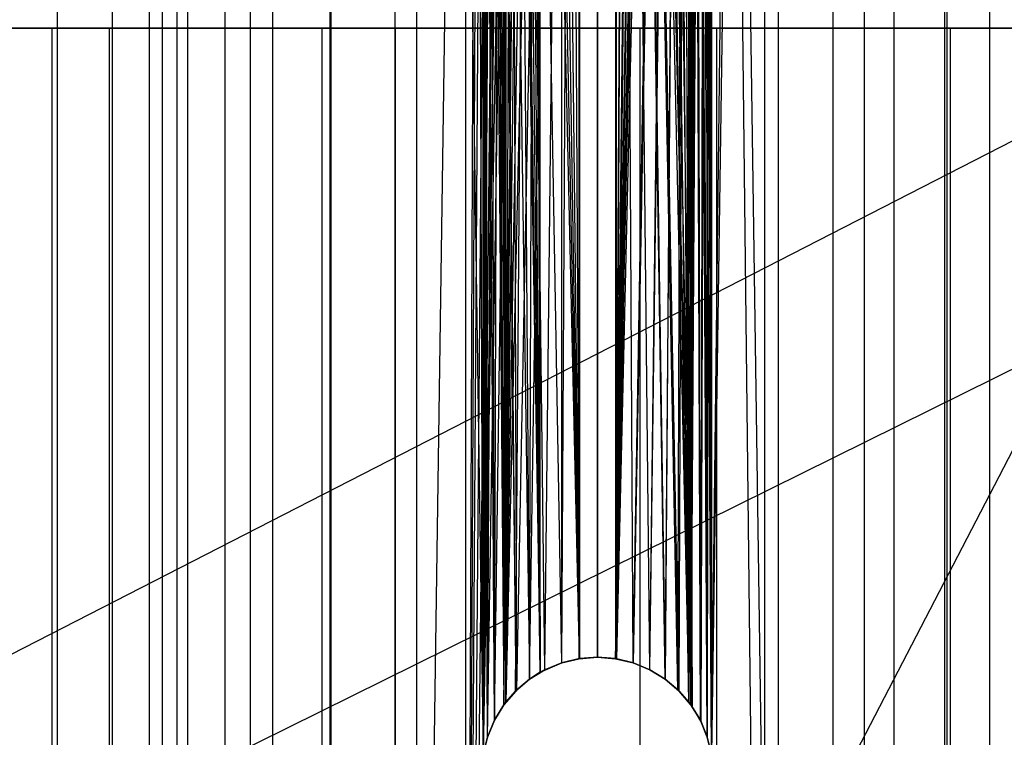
# Model space of a CAD drawing. Extents: x -172 to 172, y -29 to 28.
# Tile 436 of 656: x -4.5 to 3.17, y -13.12 to -7.53. Entities that reach past the tile are written whole.
import ezdxf

# ---------------------------------------------------------------- set-up
doc = ezdxf.new("R2010")
doc.units = 0
doc.header["$LTSCALE"] = 25.4
doc.layers.get('0').update_dxf_attribs({"linetype": 'CONTINUOUS'})

# ---------------------------------------------------------------- blocks, each defined once
blk = doc.blocks.new('RYFLO_AURA_STL')
at = {"color": 0}
for p, q in [((-4.2063, 22.5, -1240.5469), (-4.2063, -22.5, -1240.5469)), ((-4.2063, 22.5, -1240.5469), (-4.2063, -22.5, -1240.5469)), ((-4.2063, 22.5, -1245.9534), (-4.2063, -22.5, -1245.9534)), ((-4.2063, 22.5, -1245.9534), (-4.2063, -22.5, -1245.9534)), ((-3.7787, 22.5, -1239.9758), (-3.7787, -22.5, -1239.9758)), ((-3.7787, 22.5, -1239.9758), (-3.7787, -22.5, -1239.9758)), ((-3.7787, 22.5, -1246.5244), (-3.7787, -22.5, -1246.5244)), ((-3.7787, 22.5, -1246.5244), (-3.7787, -22.5, -1246.5244)), ((-3.4874, -22.5, -1242.9532), (-3.4874, 22.5, -1242.9532)), ((-3.4874, -22.5, -1242.9532), (-3.4874, 22.5, -1242.9532)), ((-3.4874, -22.5, -1243.547), (-3.4874, 22.5, -1243.547)), ((-3.4874, -22.5, -1243.547), (-3.4874, 22.5, -1243.547)), ((-3.3871, -22.5, -1242.3682), (-3.3871, 22.5, -1242.3682)), ((-3.3871, -22.5, -1242.3682), (-3.3871, 22.5, -1242.3682)), ((-3.3871, -22.5, -1244.1321), (-3.3871, 22.5, -1244.1321)), ((-3.3871, -22.5, -1244.1321), (-3.3871, 22.5, -1244.1321)), ((-3.2743, 22.5, -1239.4713), (-3.2743, -22.5, -1239.4713)), ((-3.2743, 22.5, -1239.4713), (-3.2743, -22.5, -1239.4713)), ((-3.2743, 22.5, -1247.0289), (-3.2743, -22.5, -1247.0289)), ((-3.2743, 22.5, -1247.0289), (-3.2743, -22.5, -1247.0289)), ((-3.1893, -22.5, -1241.8085), (-3.1893, 22.5, -1241.8085)), ((-3.1893, -22.5, -1241.8085), (-3.1893, 22.5, -1241.8085)), ((-3.1893, -22.5, -1244.6918), (-3.1893, 22.5, -1244.6918)), ((-3.1893, -22.5, -1244.6918), (-3.1893, 22.5, -1244.6918)), ((-2.8998, -22.5, -1241.2902), (-2.8998, 22.5, -1241.2902)), ((-2.8998, -22.5, -1241.2902), (-2.8998, 22.5, -1241.2902)), ((-2.8998, -22.5, -1245.2101), (-2.8998, 22.5, -1245.2101)), ((-2.8998, -22.5, -1245.2101), (-2.8998, 22.5, -1245.2101)), ((-2.7032, 22.5, -1239.0438), (-2.7032, -22.5, -1239.0438)), ((-2.7032, 22.5, -1239.0438), (-2.7032, -22.5, -1239.0438)), ((-2.7032, 22.5, -1247.4564), (-2.7032, -22.5, -1247.4564)), ((-2.7032, 22.5, -1247.4564), (-2.7032, -22.5, -1247.4564)), ((-2.5268, -22.5, -1240.8284), (-2.5268, 22.5, -1240.8284)), ((-2.5268, -22.5, -1240.8284), (-2.5268, 22.5, -1240.8284)), ((-2.5268, -22.5, -1245.6719), (-2.5268, 22.5, -1245.6719)), ((-2.5268, -22.5, -1245.6719), (-2.5268, 22.5, -1245.6719)), ((-2.0812, -22.5, -1240.4362), (-2.0812, 22.5, -1240.4362)), ((-2.0812, -22.5, -1240.4362), (-2.0812, 22.5, -1240.4362)), ((-2.0812, -22.5, -1246.0641), (-2.0812, 22.5, -1246.0641)), ((-2.0812, -22.5, -1246.0641), (-2.0812, 22.5, -1246.0641)), ((-2.0771, 22.5, -1238.7019), (-2.0771, -22.5, -1238.7019)), ((-2.0771, 22.5, -1238.7019), (-2.0771, -22.5, -1238.7019)), ((-2.0771, 22.5, -1247.7983), (-2.0771, -22.5, -1247.7983)), ((-2.0771, 22.5, -1247.7983), (-2.0771, -22.5, -1247.7983)), ((-1.5757, -22.5, -1240.1249), (-1.5757, 22.5, -1240.1249)), ((-1.5757, -22.5, -1240.1249), (-1.5757, 22.5, -1240.1249)), ((-1.5757, -22.5, -1246.3754), (-1.5757, 22.5, -1246.3754)), ((-1.5757, -22.5, -1246.3754), (-1.5757, 22.5, -1246.3754)), ((-1.4087, 22.5, -1248.0476), (-1.4087, -22.5, -1248.0476)), ((-1.4087, 22.5, -1238.4526), (-0.8889, -13.259, -1238.3297)), ((-1.4087, 22.5, -1238.4526), (-1.4087, -22.5, -1238.4526)), ((-1.4087, 22.5, -1238.4526), (-0.8889, -13.259, -1238.3297)), ((-1.4087, 22.5, -1238.4526), (-1.4087, -22.5, -1238.4526)), ((-1.4087, 22.5, -1248.0476), (-1.4087, -22.5, -1248.0476)), ((-1.0249, -22.5, -1246.5967), (-1.0249, 22.5, -1246.5967)), ((-0.8017, -12.991, -1239.8431), (-1.0249, 22.5, -1239.9036)), ((-1.0249, 22.5, -1239.9036), (-0.7281, -12.871, -1239.8267)), ((-0.8017, -12.991, -1239.8431), (-1.0249, 22.5, -1239.9036)), ((-0.856, -13.1219, -1239.8564), (-1.0249, 22.5, -1239.9036)), ((-0.856, -13.1219, -1239.8564), (-1.0249, 22.5, -1239.9036)), ((-0.8889, -13.259, -1239.8649), (-1.0249, 22.5, -1239.9036)), ((-1.0249, 22.5, -1239.9036), (-0.7281, -12.871, -1239.8267)), ((-1.0249, 22.5, -1239.9036), (-0.6361, -12.7633, -1239.8085)), ((-1.0249, 22.5, -1239.9036), (-0.6361, -12.7633, -1239.8085)), ((-1.0249, -22.5, -1239.9036), (-1.0249, 22.5, -1239.9036)), ((-0.8889, -13.259, -1239.8649), (-1.0249, 22.5, -1239.9036)), ((-1.0249, -22.5, -1239.9036), (-1.0249, 22.5, -1239.9036)), ((-1.0249, -22.5, -1246.5967), (-1.0249, 22.5, -1246.5967)), ((1.4087, 22.5, -1248.0476), (0.8889, -13.259, -1248.1705)), ((1.4087, 22.5, -1248.0476), (0.8889, -13.259, -1248.1705)), ((0.8889, -13.259, -1246.6354), (1.305, 22.5, -1246.4977)), ((0.8889, -13.259, -1246.6354), (1.305, 22.5, -1246.4977)), ((1.305, -22.5, -1246.4977), (1.305, 22.5, -1246.4977)), ((1.305, -22.5, -1240.0026), (1.305, 22.5, -1240.0026)), ((1.305, -22.5, -1246.4977), (1.305, 22.5, -1246.4977)), ((1.305, -22.5, -1240.0026), (1.305, 22.5, -1240.0026)), ((1.4087, 22.5, -1248.0476), (1.4087, -22.5, -1248.0476)), ((1.4087, 22.5, -1238.4526), (1.4087, -22.5, -1238.4526)), ((1.4087, 22.5, -1248.0476), (1.4087, -22.5, -1248.0476)), ((1.4087, 22.5, -1238.4526), (1.4087, -22.5, -1238.4526)), ((1.8351, -22.5, -1246.2305), (1.8351, 22.5, -1246.2305)), ((1.8351, -22.5, -1246.2305), (1.8351, 22.5, -1246.2305)), ((1.8351, -22.5, -1240.2698), (1.8351, 22.5, -1240.2698)), ((1.8351, -22.5, -1240.2698), (1.8351, 22.5, -1240.2698)), ((2.0771, 22.5, -1247.7983), (2.0771, -22.5, -1247.7983)), ((2.0771, 22.5, -1247.7983), (2.0771, -22.5, -1247.7983)), ((2.0771, 22.5, -1238.7019), (2.0771, -22.5, -1238.7019)), ((2.0771, 22.5, -1238.7019), (2.0771, -22.5, -1238.7019)), ((2.3124, -22.5, -1245.8774), (2.3124, 22.5, -1245.8774)), ((2.3124, -22.5, -1245.8774), (2.3124, 22.5, -1245.8774)), ((2.3124, -22.5, -1240.6228), (2.3124, 22.5, -1240.6228)), ((2.3124, -22.5, -1240.6228), (2.3124, 22.5, -1240.6228)), ((2.7032, 22.5, -1247.4564), (2.7032, -22.5, -1247.4564)), ((2.7032, 22.5, -1247.4564), (2.7032, -22.5, -1247.4564)), ((2.7032, 22.5, -1239.0438), (2.7032, -22.5, -1239.0438)), ((2.7032, 22.5, -1239.0438), (2.7032, -22.5, -1239.0438)), ((2.7231, -22.5, -1245.4489), (2.7231, 22.5, -1245.4489)), ((2.7231, -22.5, -1245.4489), (2.7231, 22.5, -1245.4489)), ((2.7231, -22.5, -1241.0514), (2.7231, 22.5, -1241.0514)), ((2.7231, -22.5, -1241.0514), (2.7231, 22.5, -1241.0514)), ((3.0555, -22.5, -1244.957), (3.0555, 22.5, -1244.957)), ((3.0555, -22.5, -1244.957), (3.0555, 22.5, -1244.957)), ((3.0555, -22.5, -1241.5432), (3.0555, 22.5, -1241.5432)), ((3.0555, -22.5, -1241.5432), (3.0555, 22.5, -1241.5432)), ((-0.8889, 13.259, -1248.1705), (-1.4087, -22.5, -1248.0476)), ((-0.8889, 13.259, -1248.1705), (-1.4087, -22.5, -1248.0476)), ((-1.0249, -22.5, -1246.5967), (-0.8889, 13.259, -1246.6354)), ((-1.0249, -22.5, -1246.5967), (-0.8889, 13.259, -1246.6354)), ((-0.856, -13.1219, -1248.1763), (-0.8889, 13.259, -1248.1705)), ((-0.8889, 13.259, -1248.1705), (-0.8018, -12.9912, -1248.1854)), ((-0.8889, 13.259, -1248.1705), (-0.8018, -12.9912, -1248.1854)), ((-0.8889, 13.259, -1248.1705), (-0.7281, -12.871, -1248.1968)), ((-0.8889, 13.259, -1248.1705), (-0.7281, -12.871, -1248.1968)), ((-0.8888, -13.2584, -1248.1705), (-0.8889, 13.259, -1248.1705)), ((-0.856, -13.1219, -1248.1763), (-0.8889, 13.259, -1248.1705)), ((-0.8888, -13.2584, -1248.1705), (-0.8889, 13.259, -1248.1705)), ((-0.8888, 13.2584, -1238.3297), (-0.8889, -13.259, -1238.3297)), ((-0.8888, 13.2584, -1238.3297), (-0.8889, -13.259, -1238.3297)), ((-0.8888, 13.2584, -1239.8649), (-0.6361, -12.7633, -1239.8085)), ((-0.8888, 13.2584, -1239.8649), (-0.6361, -12.7633, -1239.8085)), ((-0.8888, 13.2584, -1239.8649), (-0.529, -12.6719, -1239.7903)), ((-0.8888, 13.2584, -1239.8649), (-0.529, -12.6719, -1239.7903)), ((-0.8888, 13.2584, -1239.8649), (-0.4446, -12.6175, -1239.7784)), ((-0.8888, 13.2584, -1239.8649), (-0.4446, -12.6175, -1239.7784)), ((0.8889, 13.259, -1238.3297), (0.7281, -12.871, -1238.3035)), ((0.8889, 13.259, -1238.3297), (0.7281, -12.871, -1238.3035)), ((0.8889, 13.259, -1238.3297), (0.8018, -12.9912, -1238.3148)), ((0.8889, 13.259, -1238.3297), (0.8018, -12.9912, -1238.3148)), ((0.8888, 13.2584, -1246.6354), (0.8053, -12.9981, -1246.6562)), ((0.8888, 13.2584, -1246.6354), (0.8053, -12.9981, -1246.6562)), ((0.856, -13.1219, -1238.324), (0.8889, 13.259, -1238.3297)), ((0.856, -13.1219, -1238.324), (0.8889, 13.259, -1238.3297)), ((0.8888, 13.2584, -1246.6354), (0.856, -13.1219, -1246.6438)), ((0.8888, 13.2584, -1246.6354), (0.856, -13.1219, -1246.6438)), ((0.8888, -13.2584, -1238.3297), (0.8889, 13.259, -1238.3297)), ((0.8888, -13.2584, -1238.3297), (0.8889, 13.259, -1238.3297)), ((0.8889, 13.259, -1239.8649), (0.8888, -13.2584, -1239.8649)), ((0.8889, 13.259, -1239.8649), (0.8888, -13.2584, -1239.8649)), ((0.8888, 13.2584, -1248.1705), (0.8889, -13.259, -1248.1705)), ((0.8888, 13.2584, -1248.1705), (0.8889, -13.259, -1248.1705)), ((0.8889, -13.259, -1246.6354), (0.8888, 13.2584, -1246.6354)), ((0.8889, -13.259, -1246.6354), (0.8888, 13.2584, -1246.6354)), ((0.8889, 13.259, -1238.3297), (1.4087, -22.5, -1238.4526)), ((0.8889, 13.259, -1238.3297), (1.4087, -22.5, -1238.4526)), ((1.305, -22.5, -1240.0026), (0.8889, 13.259, -1239.8649)), ((1.305, -22.5, -1240.0026), (0.8889, 13.259, -1239.8649)), ((-1.0249, -22.5, -1246.5967), (-0.856, 13.1219, -1246.6438)), ((-1.0249, -22.5, -1246.5967), (-0.856, 13.1219, -1246.6438)), ((-0.856, 13.1219, -1238.324), (-0.8889, -13.259, -1238.3297)), ((-0.856, 13.1219, -1238.324), (-0.8889, -13.259, -1238.3297)), ((-0.856, 13.1219, -1248.1763), (-0.7281, -12.871, -1248.1968)), ((-0.856, 13.1219, -1248.1763), (-0.7281, -12.871, -1248.1968)), ((-0.856, 13.1219, -1248.1763), (-0.7129, -12.8507, -1248.199)), ((-0.856, 13.1219, -1248.1763), (-0.7129, -12.8507, -1248.199)), ((-0.856, 13.1219, -1239.8564), (-0.4446, -12.6175, -1239.7784)), ((-0.856, 13.1219, -1239.8564), (-0.4446, -12.6175, -1239.7784)), ((0.856, 13.1219, -1238.324), (0.7129, -12.8507, -1238.3013)), ((0.856, 13.1219, -1238.324), (0.7129, -12.8507, -1238.3013)), ((0.856, 13.1219, -1238.324), (0.7281, -12.871, -1238.3035)), ((0.856, 13.1219, -1238.324), (0.7281, -12.871, -1238.3035)), ((0.856, 13.1219, -1246.6438), (0.7281, -12.871, -1246.6736)), ((0.856, 13.1219, -1246.6438), (0.7281, -12.871, -1246.6736)), ((0.856, 13.1219, -1246.6438), (0.8053, -12.9981, -1246.6562)), ((0.856, 13.1219, -1246.6438), (0.8053, -12.9981, -1246.6562)), ((0.856, 13.1219, -1248.1763), (0.8889, -13.259, -1248.1705)), ((0.856, 13.1219, -1248.1763), (0.8889, -13.259, -1248.1705)), ((0.8888, -13.2584, -1239.8649), (0.856, 13.1219, -1239.8564)), ((0.8888, -13.2584, -1239.8649), (0.856, 13.1219, -1239.8564)), ((-1.0249, -22.5, -1246.5967), (-0.8017, 12.991, -1246.6571)), ((-1.0249, -22.5, -1246.5967), (-0.8017, 12.991, -1246.6571)), ((-0.8889, -13.259, -1238.3297), (-0.8018, 12.9912, -1238.3148)), ((-0.8889, -13.259, -1238.3297), (-0.8018, 12.9912, -1238.3148)), ((-0.4446, -12.6175, -1239.7784), (-0.8019, 12.9914, -1239.8433)), ((-0.4446, -12.6175, -1239.7784), (-0.8019, 12.9914, -1239.8433)), ((-0.8017, 12.9911, -1248.1854), (-0.7129, -12.8507, -1248.199)), ((-0.8017, 12.9911, -1248.1854), (-0.7129, -12.8507, -1248.199)), ((0.8017, 12.9911, -1238.3148), (0.7129, -12.8507, -1238.3013)), ((0.8017, 12.9911, -1238.3148), (0.7129, -12.8507, -1238.3013)), ((0.8055, 12.9986, -1246.6561), (0.7281, -12.871, -1246.6736)), ((0.8055, 12.9986, -1246.6561), (0.7281, -12.871, -1246.6736)), ((0.8889, -13.259, -1248.1705), (0.8018, 12.9912, -1248.1854)), ((0.8889, -13.259, -1248.1705), (0.8018, 12.9912, -1248.1854)), ((0.8888, -13.2584, -1239.8649), (0.8053, 12.9981, -1239.844)), ((0.8888, -13.2584, -1239.8649), (0.8053, 12.9981, -1239.844)), ((0.856, -13.1219, -1239.8564), (0.8053, 12.9981, -1239.844)), ((0.856, -13.1219, -1239.8564), (0.8053, 12.9981, -1239.844)), ((0.7374, 12.884, -1246.6715), (0.1485, -12.5123, -1246.7469)), ((0.7374, 12.884, -1246.6715), (0.1485, -12.5123, -1246.7469)), ((0.7374, 12.884, -1246.6715), (0.2781, -12.544, -1246.739)), ((0.7374, 12.884, -1246.6715), (0.2781, -12.544, -1246.739)), ((0.4083, -12.5979, -1246.7262), (0.7374, 12.884, -1246.6715)), ((0.4083, -12.5979, -1246.7262), (0.7374, 12.884, -1246.6715)), ((0.529, -12.6719, -1246.71), (0.7374, 12.884, -1246.6715)), ((0.529, -12.6719, -1246.71), (0.7374, 12.884, -1246.6715)), ((0.6361, -12.7633, -1246.6918), (0.7374, 12.884, -1246.6715)), ((0.6361, -12.7633, -1246.6918), (0.7374, 12.884, -1246.6715)), ((0.7281, -12.871, -1246.6736), (0.7374, 12.884, -1246.6715)), ((0.7281, -12.871, -1246.6736), (0.7374, 12.884, -1246.6715)), ((0.7374, -12.884, -1239.8287), (0.7385, 12.8855, -1239.8289)), ((0.7374, -12.884, -1239.8287), (0.7385, 12.8855, -1239.8289)), ((0.856, -13.1219, -1239.8564), (0.7385, 12.8855, -1239.8289)), ((0.8055, -12.9986, -1239.8441), (0.7385, 12.8855, -1239.8289)), ((0.856, -13.1219, -1239.8564), (0.7385, 12.8855, -1239.8289)), ((0.8055, -12.9986, -1239.8441), (0.7385, 12.8855, -1239.8289)), ((-0.7281, 12.871, -1246.6736), (-1.0249, -22.5, -1246.5967)), ((-0.7281, 12.871, -1246.6736), (-1.0249, -22.5, -1246.5967)), ((-0.8889, -13.259, -1238.3297), (-0.7281, 12.871, -1238.3035)), ((-0.8889, -13.259, -1238.3297), (-0.7281, 12.871, -1238.3035)), ((-0.856, -13.1219, -1238.324), (-0.7281, 12.871, -1238.3035)), ((-0.856, -13.1219, -1238.324), (-0.7281, 12.871, -1238.3035)), ((-0.856, -13.1219, -1238.324), (-0.7129, 12.8507, -1238.3013)), ((-0.856, -13.1219, -1238.324), (-0.7129, 12.8507, -1238.3013)), ((-0.8017, -12.9911, -1238.3148), (-0.7129, 12.8507, -1238.3013)), ((-0.8017, -12.9911, -1238.3148), (-0.7129, 12.8507, -1238.3013)), ((-0.7129, -12.8507, -1248.199), (-0.7281, 12.871, -1248.1968)), ((-0.7129, -12.8507, -1248.199), (-0.7281, 12.871, -1248.1968)), ((-0.7281, 12.871, -1239.8267), (-0.4446, -12.6175, -1239.7784)), ((-0.7281, 12.871, -1239.8267), (-0.4446, -12.6175, -1239.7784)), ((-0.7129, 12.8507, -1238.3013), (-0.7281, -12.871, -1238.3035)), ((-0.7129, 12.8507, -1238.3013), (-0.7281, -12.871, -1238.3035)), ((-0.4082, -12.5979, -1238.2668), (-0.7129, 12.8507, -1238.3013)), ((-0.7129, 12.8507, -1238.3013), (-0.529, -12.6719, -1238.2782)), ((-0.4082, -12.5979, -1238.2668), (-0.7129, 12.8507, -1238.3013)), ((-0.2781, -12.544, -1238.2578), (-0.7129, 12.8507, -1238.3013)), ((-0.2781, -12.544, -1238.2578), (-0.7129, 12.8507, -1238.3013)), ((-0.1403, -12.511, -1238.2521), (-0.7129, 12.8507, -1238.3013)), ((-0.1403, -12.511, -1238.2521), (-0.7129, 12.8507, -1238.3013)), ((-0.7116, -12.8489, -1238.301), (-0.7129, 12.8507, -1238.3013)), ((-0.7116, -12.8489, -1238.301), (-0.7129, 12.8507, -1238.3013)), ((-0.6264, -12.7537, -1238.2896), (-0.7129, 12.8507, -1238.3013)), ((-0.6264, -12.7537, -1238.2896), (-0.7129, 12.8507, -1238.3013)), ((-0.7129, 12.8507, -1238.3013), (-0.529, -12.6719, -1238.2782)), ((-0.7116, 12.8489, -1248.1992), (-0.7129, -12.8507, -1248.199)), ((-0.7116, 12.8489, -1248.1992), (-0.7129, -12.8507, -1248.199)), ((0.1403, -12.511, -1248.2482), (0.7129, 12.8507, -1248.199)), ((0.1403, -12.511, -1248.2482), (0.7129, 12.8507, -1248.199)), ((0.2781, -12.544, -1248.2424), (0.7129, 12.8507, -1248.199)), ((0.2781, -12.544, -1248.2424), (0.7129, 12.8507, -1248.199)), ((0.4082, -12.5979, -1248.2334), (0.7129, 12.8507, -1248.199)), ((0.4082, -12.5979, -1248.2334), (0.7129, 12.8507, -1248.199)), ((0.7129, 12.8507, -1248.199), (0.529, -12.6719, -1248.222)), ((0.7129, 12.8507, -1248.199), (0.529, -12.6719, -1248.222)), ((0.6264, -12.7537, -1248.2107), (0.7129, 12.8507, -1248.199)), ((0.6264, -12.7537, -1248.2107), (0.7129, 12.8507, -1248.199)), ((0.7116, -12.8489, -1248.1992), (0.7129, 12.8507, -1248.199)), ((0.7116, -12.8489, -1248.1992), (0.7129, 12.8507, -1248.199)), ((0.7116, 12.8489, -1238.301), (0.7129, -12.8507, -1238.3013)), ((0.7116, 12.8489, -1238.301), (0.7129, -12.8507, -1238.3013)), ((0.7129, -12.8507, -1238.3013), (0.7281, 12.871, -1238.3035)), ((0.7129, -12.8507, -1238.3013), (0.7281, 12.871, -1238.3035)), ((0.7129, 12.8507, -1248.199), (0.7281, -12.871, -1248.1968)), ((0.856, -13.1219, -1248.1763), (0.7129, 12.8507, -1248.199)), ((0.856, -13.1219, -1248.1763), (0.7129, 12.8507, -1248.199)), ((0.8017, -12.9911, -1248.1854), (0.7129, 12.8507, -1248.199)), ((0.8017, -12.9911, -1248.1854), (0.7129, 12.8507, -1248.199)), ((0.7129, 12.8507, -1248.199), (0.7281, -12.871, -1248.1968)), ((0.8889, -13.259, -1248.1705), (0.7281, 12.871, -1248.1968)), ((0.8889, -13.259, -1248.1705), (0.7281, 12.871, -1248.1968)), ((0.856, -13.1219, -1248.1763), (0.7281, 12.871, -1248.1968)), ((0.856, -13.1219, -1248.1763), (0.7281, 12.871, -1248.1968)), ((-0.6361, 12.7633, -1246.6918), (-1.0249, -22.5, -1246.5967)), ((-0.6361, 12.7633, -1246.6918), (-1.0249, -22.5, -1246.5967)), ((-0.6361, 12.7633, -1246.6918), (-0.8888, -13.2584, -1246.6354)), ((-0.6361, 12.7633, -1246.6918), (-0.8888, -13.2584, -1246.6354)), ((-0.6264, 12.7537, -1248.2107), (-0.7129, -12.8507, -1248.199)), ((-0.6264, 12.7537, -1248.2107), (-0.7129, -12.8507, -1248.199)), ((-0.6366, 12.7638, -1239.8085), (-0.4446, -12.6175, -1239.7784)), ((-0.6366, 12.7638, -1239.8085), (-0.4446, -12.6175, -1239.7784)), ((-0.6266, 12.7539, -1238.2896), (-0.1403, -12.511, -1238.2521)), ((-0.6266, 12.7539, -1238.2896), (-0.1403, -12.511, -1238.2521)), ((0.6266, 12.7539, -1248.2107), (0.1403, -12.511, -1248.2482)), ((0.6266, 12.7539, -1248.2107), (0.1403, -12.511, -1248.2482)), ((0.6366, 12.7638, -1246.6918), (0.1485, -12.5123, -1246.7469)), ((0.6366, 12.7638, -1246.6918), (0.1485, -12.5123, -1246.7469)), ((0.6264, 12.7537, -1238.2896), (0.7129, -12.8507, -1238.3013)), ((0.6264, 12.7537, -1238.2896), (0.7129, -12.8507, -1238.3013)), ((0.6361, 12.7633, -1239.8085), (0.7374, -12.884, -1239.8287)), ((0.6361, 12.7633, -1239.8085), (0.7374, -12.884, -1239.8287)), ((-0.529, 12.6719, -1246.71), (-0.8888, -13.2584, -1246.6354)), ((-0.529, 12.6719, -1246.71), (-0.8888, -13.2584, -1246.6354)), ((-0.529, 12.6719, -1248.222), (-0.7129, -12.8507, -1248.199)), ((-0.529, 12.6719, -1248.222), (-0.7129, -12.8507, -1248.199)), ((-0.529, 12.6719, -1238.2782), (-0.1403, -12.511, -1238.2521)), ((-0.529, 12.6719, -1238.2782), (-0.1403, -12.511, -1238.2521)), ((-0.529, 12.6719, -1239.7903), (-0.4446, -12.6175, -1239.7784)), ((-0.529, 12.6719, -1239.7903), (-0.4446, -12.6175, -1239.7784)), ((0.529, 12.6719, -1248.222), (0.1403, -12.511, -1248.2482)), ((0.529, 12.6719, -1248.222), (0.1403, -12.511, -1248.2482)), ((0.1485, -12.5123, -1246.7469), (0.529, 12.6719, -1246.71)), ((0.1485, -12.5123, -1246.7469), (0.529, 12.6719, -1246.71)), ((0.529, 12.6719, -1238.2782), (0.7129, -12.8507, -1238.3013)), ((0.529, 12.6719, -1238.2782), (0.7129, -12.8507, -1238.3013)), ((0.529, 12.6719, -1239.7903), (0.7374, -12.884, -1239.8287)), ((0.529, 12.6719, -1239.7903), (0.7374, -12.884, -1239.8287)), ((-0.4446, 12.6175, -1246.7218), (-0.8888, -13.2584, -1246.6354)), ((-0.4446, 12.6175, -1246.7218), (-0.8888, -13.2584, -1246.6354)), ((-0.856, -13.1219, -1246.6438), (-0.4446, 12.6175, -1246.7218)), ((-0.856, -13.1219, -1246.6438), (-0.4446, 12.6175, -1246.7218)), ((-0.8019, -12.9914, -1246.657), (-0.4446, 12.6175, -1246.7218)), ((-0.8019, -12.9914, -1246.657), (-0.4446, 12.6175, -1246.7218)), ((-0.7281, -12.871, -1246.6736), (-0.4446, 12.6175, -1246.7218)), ((-0.7281, -12.871, -1246.6736), (-0.4446, 12.6175, -1246.7218)), ((-0.7129, -12.8507, -1248.199), (-0.4082, 12.5979, -1248.2334)), ((-0.7129, -12.8507, -1248.199), (-0.4082, 12.5979, -1248.2334)), ((-0.6366, -12.7638, -1246.6918), (-0.4446, 12.6175, -1246.7218)), ((-0.6366, -12.7638, -1246.6918), (-0.4446, 12.6175, -1246.7218)), ((-0.529, -12.6719, -1246.71), (-0.4446, 12.6175, -1246.7218)), ((-0.529, -12.6719, -1246.71), (-0.4446, 12.6175, -1246.7218)), ((-0.4446, -12.6175, -1246.7218), (-0.4446, 12.6175, -1246.7218)), ((-0.4446, -12.6175, -1246.7218), (-0.4446, 12.6175, -1246.7218)), ((-0.4446, -12.6175, -1239.7784), (-0.4446, 12.6175, -1239.7784)), ((-0.4446, -12.6175, -1239.7784), (-0.4446, 12.6175, -1239.7784)), ((-0.4089, 12.5983, -1238.2668), (-0.1403, -12.511, -1238.2521)), ((-0.4089, 12.5983, -1238.2668), (-0.1403, -12.511, -1238.2521)), ((0.4089, 12.5983, -1248.2334), (0.1403, -12.511, -1248.2482)), ((0.4089, 12.5983, -1248.2334), (0.1403, -12.511, -1248.2482)), ((0.4091, 12.5983, -1246.7261), (0.1485, -12.5123, -1246.7469)), ((0.4091, 12.5983, -1246.7261), (0.1485, -12.5123, -1246.7469)), ((0.7129, -12.8507, -1238.3013), (0.4082, 12.5979, -1238.2668)), ((0.7129, -12.8507, -1238.3013), (0.4082, 12.5979, -1238.2668)), ((0.4083, 12.5979, -1239.774), (0.7374, -12.884, -1239.8287)), ((0.4083, 12.5979, -1239.774), (0.7374, -12.884, -1239.8287)), ((-0.7129, -12.8507, -1248.199), (-0.2781, 12.544, -1248.2424)), ((-0.7129, -12.8507, -1248.199), (-0.2781, 12.544, -1248.2424)), ((-0.1403, 12.511, -1248.2482), (-0.7129, -12.8507, -1248.199)), ((-0.1403, 12.511, -1248.2482), (-0.7129, -12.8507, -1248.199)), ((-0.6266, -12.7539, -1248.2107), (-0.1403, 12.511, -1248.2482)), ((-0.6266, -12.7539, -1248.2107), (-0.1403, 12.511, -1248.2482)), ((-0.529, -12.6719, -1248.222), (-0.1403, 12.511, -1248.2482)), ((-0.529, -12.6719, -1248.222), (-0.1403, 12.511, -1248.2482)), ((-0.4089, -12.5983, -1248.2334), (-0.1403, 12.511, -1248.2482)), ((-0.4089, -12.5983, -1248.2334), (-0.1403, 12.511, -1248.2482)), ((-0.2781, 12.544, -1238.2578), (-0.1403, -12.511, -1238.2521)), ((-0.2781, 12.544, -1238.2578), (-0.1403, -12.511, -1238.2521)), ((-0.2781, -12.544, -1246.739), (-0.2781, 12.544, -1246.739)), ((-0.2781, -12.544, -1246.739), (-0.2781, 12.544, -1246.739)), ((-0.2781, -12.544, -1239.7612), (-0.2781, 12.544, -1239.7612)), ((-0.2781, -12.544, -1239.7612), (-0.2781, 12.544, -1239.7612)), ((-0.2781, -12.544, -1248.2424), (-0.1403, 12.511, -1248.2482)), ((-0.2781, -12.544, -1248.2424), (-0.1403, 12.511, -1248.2482)), ((-0.1413, 12.5112, -1238.2521), (-0.1403, -12.511, -1238.2521)), ((-0.1413, 12.5112, -1238.2521), (-0.1403, -12.511, -1238.2521)), ((-0.1403, -12.511, -1239.7529), (-0.1413, 12.5112, -1239.7529)), ((-0.1403, -12.511, -1239.7529), (-0.1413, 12.5112, -1239.7529)), ((-0.1403, 12.511, -1248.2482), (-0.1413, -12.5112, -1248.2482)), ((-0.1403, 12.511, -1248.2482), (-0.1413, -12.5112, -1248.2482)), ((-0.1413, -12.5112, -1246.7473), (-0.1403, 12.511, -1246.7473)), ((-0.1413, -12.5112, -1246.7473), (-0.1403, 12.511, -1246.7473)), ((0, 12.5, -1248.2501), (0, -12.5, -1248.2501)), ((0, 12.5, -1248.2501), (0, -12.5, -1248.2501)), ((0, 12.5, -1238.2501), (0, -12.5, -1238.2501)), ((0, 12.5, -1238.2501), (0, -12.5, -1238.2501)), ((0, -12.5, -1246.7501), (0, 12.5, -1246.7501)), ((0, -12.5, -1246.7501), (0, 12.5, -1246.7501)), ((0, -12.5, -1239.7501), (0, 12.5, -1239.7501)), ((0, -12.5, -1239.7501), (0, 12.5, -1239.7501)), ((0.2781, 12.544, -1248.2424), (0.1403, -12.511, -1248.2482)), ((0.2781, 12.544, -1248.2424), (0.1403, -12.511, -1248.2482)), ((0.1413, 12.5112, -1248.2482), (0.1403, -12.511, -1248.2482)), ((0.1413, 12.5112, -1248.2482), (0.1403, -12.511, -1248.2482)), ((0.1403, 12.511, -1238.2521), (0.7129, -12.8507, -1238.3013)), ((0.2781, -12.544, -1238.2578), (0.1403, 12.511, -1238.2521)), ((0.1403, 12.511, -1238.2521), (0.1413, -12.5112, -1238.2521)), ((0.2781, -12.544, -1238.2578), (0.1403, 12.511, -1238.2521)), ((0.4089, -12.5983, -1238.2668), (0.1403, 12.511, -1238.2521)), ((0.529, -12.6719, -1238.2782), (0.1403, 12.511, -1238.2521)), ((0.4089, -12.5983, -1238.2668), (0.1403, 12.511, -1238.2521)), ((0.529, -12.6719, -1238.2782), (0.1403, 12.511, -1238.2521)), ((0.6266, -12.7539, -1238.2896), (0.1403, 12.511, -1238.2521)), ((0.6266, -12.7539, -1238.2896), (0.1403, 12.511, -1238.2521)), ((0.1403, 12.511, -1238.2521), (0.7129, -12.8507, -1238.3013)), ((0.1403, 12.511, -1238.2521), (0.1413, -12.5112, -1238.2521)), ((0.1485, -12.5123, -1246.7469), (0.2781, 12.544, -1246.739)), ((0.1485, -12.5123, -1246.7469), (0.2781, 12.544, -1246.739)), ((0.1485, -12.5123, -1246.7469), (0.1485, 12.5123, -1246.7469)), ((0.1485, -12.5123, -1246.7469), (0.1485, 12.5123, -1246.7469)), ((0.4091, -12.5983, -1239.7742), (0.1485, 12.5123, -1239.7533)), ((0.1485, 12.5123, -1239.7533), (0.529, -12.6719, -1239.7903)), ((0.7374, -12.884, -1239.8287), (0.1485, 12.5123, -1239.7533)), ((0.7374, -12.884, -1239.8287), (0.1485, 12.5123, -1239.7533)), ((0.6366, -12.7638, -1239.8085), (0.1485, 12.5123, -1239.7533)), ((0.6366, -12.7638, -1239.8085), (0.1485, 12.5123, -1239.7533)), ((0.1485, 12.5123, -1239.7533), (0.529, -12.6719, -1239.7903)), ((0.2781, -12.544, -1239.7612), (0.1485, 12.5123, -1239.7533)), ((0.4091, -12.5983, -1239.7742), (0.1485, 12.5123, -1239.7533)), ((0.2781, -12.544, -1239.7612), (0.1485, 12.5123, -1239.7533)), ((0.1485, -12.5123, -1239.7533), (0.1485, 12.5123, -1239.7533)), ((0.1485, -12.5123, -1239.7533), (0.1485, 12.5123, -1239.7533)), ((0.7129, -12.8507, -1238.3013), (0.2781, 12.544, -1238.2578)), ((0.7129, -12.8507, -1238.3013), (0.2781, 12.544, -1238.2578)), ((0.7374, -12.884, -1239.8287), (0.2781, 12.544, -1239.7612)), ((0.7374, -12.884, -1239.8287), (0.2781, 12.544, -1239.7612)), ((-0.4446, -12.6175, -1246.7218), (-0.2781, -12.544, -1246.739)), ((-0.2781, -12.544, -1239.7612), (-0.4446, -12.6175, -1239.7784)), ((-0.4446, -12.6175, -1246.7218), (-0.2781, -12.544, -1246.739)), ((-0.2781, -12.544, -1239.7612), (-0.4446, -12.6175, -1239.7784)), ((-0.2781, -12.544, -1248.2424), (-0.4089, -12.5983, -1248.2334)), ((-0.4089, -12.5983, -1248.2334), (-0.2781, -12.544, -1246.739)), ((-0.4089, -12.5983, -1248.2334), (-0.2781, -12.544, -1246.739)), ((-0.2781, -12.544, -1248.2424), (-0.4089, -12.5983, -1248.2334)), ((-0.4082, -12.5979, -1238.2668), (-0.2781, -12.544, -1238.2578)), ((-0.2781, -12.544, -1239.7612), (-0.4082, -12.5979, -1238.2668)), ((-0.4082, -12.5979, -1238.2668), (-0.2781, -12.544, -1238.2578)), ((-0.2781, -12.544, -1239.7612), (-0.4082, -12.5979, -1238.2668)), ((-0.2781, -12.544, -1238.2578), (-0.1403, -12.511, -1238.2521)), ((-0.1403, -12.511, -1239.7529), (-0.2781, -12.544, -1239.7612)), ((-0.2781, -12.544, -1238.2578), (-0.1403, -12.511, -1238.2521)), ((-0.1403, -12.511, -1239.7529), (-0.2781, -12.544, -1239.7612)), ((-0.1413, -12.5112, -1248.2482), (-0.2781, -12.544, -1248.2424)), ((-0.2781, -12.544, -1246.739), (-0.1413, -12.5112, -1246.7473)), ((-0.1413, -12.5112, -1248.2482), (-0.2781, -12.544, -1248.2424)), ((-0.2781, -12.544, -1246.739), (-0.1413, -12.5112, -1246.7473)), ((-0.2781, -12.544, -1248.2424), (-0.2781, -12.544, -1246.739)), ((-0.2781, -12.544, -1248.2424), (-0.2781, -12.544, -1246.739)), ((-0.2781, -12.544, -1238.2578), (-0.2781, -12.544, -1239.7612)), ((-0.2781, -12.544, -1238.2578), (-0.2781, -12.544, -1239.7612)), ((0, -12.5, -1248.2501), (-0.1413, -12.5112, -1248.2482)), ((-0.1413, -12.5112, -1246.7473), (0, -12.5, -1246.7501)), ((0, -12.5, -1248.2501), (-0.1413, -12.5112, -1248.2482)), ((-0.1413, -12.5112, -1246.7473), (0, -12.5, -1246.7501)), ((-0.1413, -12.5112, -1248.2482), (-0.1413, -12.5112, -1246.7473)), ((-0.1413, -12.5112, -1248.2482), (-0.1413, -12.5112, -1246.7473)), ((-0.1403, -12.511, -1238.2521), (0, -12.5, -1238.2501)), ((0, -12.5, -1239.7501), (-0.1403, -12.511, -1239.7529)), ((-0.1403, -12.511, -1238.2521), (0, -12.5, -1238.2501)), ((0, -12.5, -1239.7501), (-0.1403, -12.511, -1239.7529)), ((-0.1403, -12.511, -1238.2521), (-0.1403, -12.511, -1239.7529)), ((-0.1403, -12.511, -1238.2521), (-0.1403, -12.511, -1239.7529)), ((0.1403, -12.511, -1248.2482), (0, -12.5, -1248.2501)), ((0, -12.5, -1238.2501), (0.1413, -12.5112, -1238.2521)), ((0, -12.5, -1246.7501), (0.1485, -12.5123, -1246.7469)), ((0.1485, -12.5123, -1239.7533), (0, -12.5, -1239.7501)), ((0, -12.5, -1248.2501), (0, -12.5, -1246.7501)), ((0, -12.5, -1248.2501), (0, -12.5, -1246.7501)), ((0, -12.5, -1248.2501), (0.1485, -12.5123, -1246.7469)), ((0, -12.5, -1246.7501), (0.1485, -12.5123, -1246.7469)), ((0, -12.5, -1248.2501), (0.1485, -12.5123, -1246.7469)), ((0.1403, -12.511, -1248.2482), (0, -12.5, -1248.2501)), ((0.1413, -12.5112, -1238.2521), (0, -12.5, -1239.7501)), ((0.1485, -12.5123, -1239.7533), (0, -12.5, -1239.7501)), ((0.1413, -12.5112, -1238.2521), (0, -12.5, -1239.7501)), ((0, -12.5, -1238.2501), (0.1413, -12.5112, -1238.2521)), ((0, -12.5, -1238.2501), (0, -12.5, -1239.7501)), ((0, -12.5, -1238.2501), (0, -12.5, -1239.7501)), ((0.2781, -12.544, -1248.2424), (0.1403, -12.511, -1248.2482)), ((0.1403, -12.511, -1248.2482), (0.1485, -12.5123, -1246.7469)), ((0.1403, -12.511, -1248.2482), (0.1485, -12.5123, -1246.7469)), ((0.1403, -12.511, -1248.2482), (0.2781, -12.544, -1246.739)), ((0.1403, -12.511, -1248.2482), (0.2781, -12.544, -1246.739)), ((0.2781, -12.544, -1248.2424), (0.1403, -12.511, -1248.2482)), ((0.1413, -12.5112, -1238.2521), (0.2781, -12.544, -1238.2578)), ((0.1413, -12.5112, -1238.2521), (0.2781, -12.544, -1238.2578)), ((0.1413, -12.5112, -1238.2521), (0.1485, -12.5123, -1239.7533)), ((0.1413, -12.5112, -1238.2521), (0.1485, -12.5123, -1239.7533)), ((0.1485, -12.5123, -1246.7469), (0.2781, -12.544, -1246.739)), ((0.2781, -12.544, -1239.7612), (0.1485, -12.5123, -1239.7533)), ((0.1485, -12.5123, -1246.7469), (0.2781, -12.544, -1246.739)), ((0.2781, -12.544, -1238.2578), (0.1485, -12.5123, -1239.7533)), ((0.2781, -12.544, -1239.7612), (0.1485, -12.5123, -1239.7533)), ((0.2781, -12.544, -1238.2578), (0.1485, -12.5123, -1239.7533)), ((0.4082, -12.5979, -1248.2334), (0.2781, -12.544, -1248.2424)), ((0.2781, -12.544, -1238.2578), (0.4089, -12.5983, -1238.2668)), ((0.2781, -12.544, -1246.739), (0.4083, -12.5979, -1246.7262)), ((0.4091, -12.5983, -1239.7742), (0.2781, -12.544, -1239.7612)), ((0.2781, -12.544, -1246.739), (0.4083, -12.5979, -1246.7262)), ((0.2781, -12.544, -1248.2424), (0.2781, -12.544, -1246.739)), ((0.4082, -12.5979, -1248.2334), (0.2781, -12.544, -1248.2424)), ((0.2781, -12.544, -1248.2424), (0.2781, -12.544, -1246.739)), ((0.2781, -12.544, -1238.2578), (0.4089, -12.5983, -1238.2668)), ((0.2781, -12.544, -1238.2578), (0.2781, -12.544, -1239.7612)), ((0.4091, -12.5983, -1239.7742), (0.2781, -12.544, -1239.7612)), ((0.2781, -12.544, -1238.2578), (0.2781, -12.544, -1239.7612)), ((-0.529, -12.6719, -1238.2782), (-0.4082, -12.5979, -1238.2668)), ((-0.529, -12.6719, -1238.2782), (-0.4082, -12.5979, -1238.2668)), ((-0.4089, -12.5983, -1248.2334), (-0.529, -12.6719, -1248.222)), ((-0.4089, -12.5983, -1248.2334), (-0.529, -12.6719, -1248.222)), ((-0.529, -12.6719, -1246.71), (-0.4446, -12.6175, -1246.7218)), ((-0.4446, -12.6175, -1239.7784), (-0.529, -12.6719, -1239.7903)), ((-0.529, -12.6719, -1248.222), (-0.4446, -12.6175, -1246.7218)), ((-0.529, -12.6719, -1246.71), (-0.4446, -12.6175, -1246.7218)), ((-0.529, -12.6719, -1248.222), (-0.4446, -12.6175, -1246.7218)), ((-0.529, -12.6719, -1238.2782), (-0.4446, -12.6175, -1239.7784)), ((-0.529, -12.6719, -1238.2782), (-0.4446, -12.6175, -1239.7784)), ((-0.4446, -12.6175, -1239.7784), (-0.529, -12.6719, -1239.7903)), ((-0.4082, -12.5979, -1238.2668), (-0.4446, -12.6175, -1239.7784)), ((-0.4082, -12.5979, -1238.2668), (-0.4446, -12.6175, -1239.7784)), ((-0.4089, -12.5983, -1248.2334), (-0.4446, -12.6175, -1246.7218)), ((-0.4089, -12.5983, -1248.2334), (-0.4446, -12.6175, -1246.7218)), ((0.529, -12.6719, -1248.222), (0.4082, -12.5979, -1248.2334)), ((0.4083, -12.5979, -1246.7262), (0.4082, -12.5979, -1248.2334)), ((0.529, -12.6719, -1248.222), (0.4082, -12.5979, -1248.2334)), ((0.4083, -12.5979, -1246.7262), (0.4082, -12.5979, -1248.2334)), ((0.4083, -12.5979, -1246.7262), (0.529, -12.6719, -1246.71)), ((0.4083, -12.5979, -1246.7262), (0.529, -12.6719, -1246.71)), ((0.4089, -12.5983, -1238.2668), (0.529, -12.6719, -1238.2782)), ((0.4089, -12.5983, -1238.2668), (0.529, -12.6719, -1238.2782)), ((0.4089, -12.5983, -1238.2668), (0.4091, -12.5983, -1239.7742)), ((0.4089, -12.5983, -1238.2668), (0.4091, -12.5983, -1239.7742)), ((0.529, -12.6719, -1239.7903), (0.4091, -12.5983, -1239.7742)), ((0.529, -12.6719, -1239.7903), (0.4091, -12.5983, -1239.7742)), ((-0.6366, -12.7638, -1246.6918), (-0.529, -12.6719, -1246.71)), ((-0.6366, -12.7638, -1246.6918), (-0.529, -12.6719, -1246.71)), ((-0.529, -12.6719, -1239.7903), (-0.6361, -12.7633, -1239.8085)), ((-0.529, -12.6719, -1239.7903), (-0.6361, -12.7633, -1239.8085)), ((-0.529, -12.6719, -1248.222), (-0.6266, -12.7539, -1248.2107)), ((-0.6266, -12.7539, -1248.2107), (-0.529, -12.6719, -1246.71)), ((-0.6266, -12.7539, -1248.2107), (-0.529, -12.6719, -1246.71)), ((-0.529, -12.6719, -1248.222), (-0.6266, -12.7539, -1248.2107)), ((-0.6264, -12.7537, -1238.2896), (-0.529, -12.6719, -1238.2782)), ((-0.6264, -12.7537, -1238.2896), (-0.529, -12.6719, -1238.2782)), ((-0.6264, -12.7537, -1238.2896), (-0.529, -12.6719, -1239.7903)), ((-0.6264, -12.7537, -1238.2896), (-0.529, -12.6719, -1239.7903)), ((-0.529, -12.6719, -1248.222), (-0.529, -12.6719, -1246.71)), ((-0.529, -12.6719, -1248.222), (-0.529, -12.6719, -1246.71)), ((-0.529, -12.6719, -1238.2782), (-0.529, -12.6719, -1239.7903)), ((-0.529, -12.6719, -1238.2782), (-0.529, -12.6719, -1239.7903)), ((0.6264, -12.7537, -1248.2107), (0.529, -12.6719, -1248.222)), ((0.529, -12.6719, -1238.2782), (0.6266, -12.7539, -1238.2896)), ((0.529, -12.6719, -1246.71), (0.6361, -12.7633, -1246.6918)), ((0.6366, -12.7638, -1239.8085), (0.529, -12.6719, -1239.7903)), ((0.529, -12.6719, -1246.71), (0.6361, -12.7633, -1246.6918)), ((0.529, -12.6719, -1246.71), (0.6264, -12.7537, -1248.2107)), ((0.529, -12.6719, -1246.71), (0.6264, -12.7537, -1248.2107)), ((0.529, -12.6719, -1246.71), (0.529, -12.6719, -1248.222)), ((0.6264, -12.7537, -1248.2107), (0.529, -12.6719, -1248.222)), ((0.529, -12.6719, -1246.71), (0.529, -12.6719, -1248.222)), ((0.6266, -12.7539, -1238.2896), (0.529, -12.6719, -1239.7903)), ((0.6366, -12.7638, -1239.8085), (0.529, -12.6719, -1239.7903)), ((0.6266, -12.7539, -1238.2896), (0.529, -12.6719, -1239.7903)), ((0.529, -12.6719, -1238.2782), (0.6266, -12.7539, -1238.2896)), ((0.529, -12.6719, -1238.2782), (0.529, -12.6719, -1239.7903)), ((0.529, -12.6719, -1238.2782), (0.529, -12.6719, -1239.7903)), ((-0.6361, -12.7633, -1239.8085), (-0.7281, -12.871, -1239.8267)), ((-0.6361, -12.7633, -1239.8085), (-0.7281, -12.871, -1239.8267)), ((-0.7281, -12.871, -1246.6736), (-0.6366, -12.7638, -1246.6918)), ((-0.7281, -12.871, -1248.1968), (-0.6366, -12.7638, -1246.6918)), ((-0.7281, -12.871, -1246.6736), (-0.6366, -12.7638, -1246.6918)), ((-0.7281, -12.871, -1248.1968), (-0.6366, -12.7638, -1246.6918)), ((-0.6266, -12.7539, -1248.2107), (-0.7129, -12.8507, -1248.199)), ((-0.6266, -12.7539, -1248.2107), (-0.7129, -12.8507, -1248.199)), ((-0.7129, -12.8507, -1248.199), (-0.6366, -12.7638, -1246.6918)), ((-0.7129, -12.8507, -1248.199), (-0.6366, -12.7638, -1246.6918)), ((-0.7116, -12.8489, -1238.301), (-0.6264, -12.7537, -1238.2896)), ((-0.7116, -12.8489, -1238.301), (-0.6264, -12.7537, -1238.2896)), ((-0.7116, -12.8489, -1238.301), (-0.6361, -12.7633, -1239.8085)), ((-0.7116, -12.8489, -1238.301), (-0.6361, -12.7633, -1239.8085)), ((-0.6366, -12.7638, -1246.6918), (-0.6266, -12.7539, -1248.2107)), ((-0.6366, -12.7638, -1246.6918), (-0.6266, -12.7539, -1248.2107)), ((-0.6264, -12.7537, -1238.2896), (-0.6361, -12.7633, -1239.8085)), ((-0.6264, -12.7537, -1238.2896), (-0.6361, -12.7633, -1239.8085)), ((0.7116, -12.8489, -1248.1992), (0.6264, -12.7537, -1248.2107)), ((0.6361, -12.7633, -1246.6918), (0.6264, -12.7537, -1248.2107)), ((0.7116, -12.8489, -1248.1992), (0.6264, -12.7537, -1248.2107)), ((0.6361, -12.7633, -1246.6918), (0.6264, -12.7537, -1248.2107)), ((0.6266, -12.7539, -1238.2896), (0.7129, -12.8507, -1238.3013)), ((0.6366, -12.7638, -1239.8085), (0.6266, -12.7539, -1238.2896)), ((0.6266, -12.7539, -1238.2896), (0.7129, -12.8507, -1238.3013)), ((0.6366, -12.7638, -1239.8085), (0.6266, -12.7539, -1238.2896)), ((0.6361, -12.7633, -1246.6918), (0.7281, -12.871, -1246.6736)), ((0.6361, -12.7633, -1246.6918), (0.7281, -12.871, -1246.6736)), ((0.6361, -12.7633, -1246.6918), (0.7116, -12.8489, -1248.1992)), ((0.6361, -12.7633, -1246.6918), (0.7116, -12.8489, -1248.1992)), ((0.7374, -12.884, -1239.8287), (0.6366, -12.7638, -1239.8085)), ((0.7281, -12.871, -1238.3035), (0.6366, -12.7638, -1239.8085)), ((0.7374, -12.884, -1239.8287), (0.6366, -12.7638, -1239.8085)), ((0.7281, -12.871, -1238.3035), (0.6366, -12.7638, -1239.8085)), ((0.7129, -12.8507, -1238.3013), (0.6366, -12.7638, -1239.8085)), ((0.7129, -12.8507, -1238.3013), (0.6366, -12.7638, -1239.8085)), ((-0.8019, -12.9914, -1246.657), (-0.7281, -12.871, -1246.6736)), ((-0.8019, -12.9914, -1246.657), (-0.7281, -12.871, -1246.6736)), ((-0.7281, -12.871, -1248.1968), (-0.8018, -12.9912, -1248.1854)), ((-0.7281, -12.871, -1248.1968), (-0.8018, -12.9912, -1248.1854)), ((-0.8017, -12.9911, -1238.3148), (-0.7281, -12.871, -1238.3035)), ((-0.7281, -12.871, -1239.8267), (-0.8017, -12.991, -1239.8431)), ((-0.7281, -12.871, -1239.8267), (-0.8017, -12.991, -1239.8431)), ((-0.8017, -12.9911, -1238.3148), (-0.7281, -12.871, -1238.3035)), ((-0.7281, -12.871, -1238.3035), (-0.7116, -12.8489, -1238.301)), ((-0.7116, -12.8489, -1238.301), (-0.7281, -12.871, -1239.8267)), ((-0.7116, -12.8489, -1238.301), (-0.7281, -12.871, -1239.8267)), ((-0.7281, -12.871, -1238.3035), (-0.7116, -12.8489, -1238.301)), ((-0.7129, -12.8507, -1248.199), (-0.7281, -12.871, -1248.1968)), ((-0.7129, -12.8507, -1248.199), (-0.7281, -12.871, -1248.1968)), ((-0.7281, -12.871, -1248.1968), (-0.7281, -12.871, -1246.6736)), ((-0.7281, -12.871, -1248.1968), (-0.7281, -12.871, -1246.6736)), ((-0.7281, -12.871, -1238.3035), (-0.7281, -12.871, -1239.8267)), ((-0.7281, -12.871, -1238.3035), (-0.7281, -12.871, -1239.8267)), ((0.7281, -12.871, -1248.1968), (0.7116, -12.8489, -1248.1992)), ((0.7281, -12.871, -1246.6736), (0.7116, -12.8489, -1248.1992)), ((0.7281, -12.871, -1248.1968), (0.7116, -12.8489, -1248.1992)), ((0.7281, -12.871, -1246.6736), (0.7116, -12.8489, -1248.1992)), ((0.7129, -12.8507, -1238.3013), (0.7281, -12.871, -1238.3035)), ((0.7129, -12.8507, -1238.3013), (0.7281, -12.871, -1238.3035)), ((0.8017, -12.9911, -1248.1854), (0.7281, -12.871, -1248.1968)), ((0.7281, -12.871, -1238.3035), (0.8018, -12.9912, -1238.3148)), ((0.7281, -12.871, -1246.6736), (0.8053, -12.9981, -1246.6562)), ((0.7281, -12.871, -1246.6736), (0.8053, -12.9981, -1246.6562)), ((0.7281, -12.871, -1246.6736), (0.8017, -12.9911, -1248.1854)), ((0.7281, -12.871, -1246.6736), (0.8017, -12.9911, -1248.1854)), ((0.7281, -12.871, -1246.6736), (0.7281, -12.871, -1248.1968)), ((0.8017, -12.9911, -1248.1854), (0.7281, -12.871, -1248.1968)), ((0.7281, -12.871, -1246.6736), (0.7281, -12.871, -1248.1968)), ((0.7281, -12.871, -1238.3035), (0.8018, -12.9912, -1238.3148)), ((0.7281, -12.871, -1238.3035), (0.7374, -12.884, -1239.8287)), ((0.7281, -12.871, -1238.3035), (0.7374, -12.884, -1239.8287)), ((0.8055, -12.9986, -1239.8441), (0.7374, -12.884, -1239.8287)), ((0.8018, -12.9912, -1238.3148), (0.7374, -12.884, -1239.8287)), ((0.8055, -12.9986, -1239.8441), (0.7374, -12.884, -1239.8287)), ((0.8018, -12.9912, -1238.3148), (0.7374, -12.884, -1239.8287)), ((-0.8017, -12.991, -1239.8431), (-0.856, -13.1219, -1239.8564)), ((-0.8017, -12.991, -1239.8431), (-0.856, -13.1219, -1239.8564)), ((-0.856, -13.1219, -1238.324), (-0.8017, -12.9911, -1238.3148)), ((-0.856, -13.1219, -1238.324), (-0.8017, -12.9911, -1238.3148)), ((-0.8018, -12.9912, -1248.1854), (-0.856, -13.1219, -1248.1763)), ((-0.8018, -12.9912, -1248.1854), (-0.856, -13.1219, -1248.1763)), ((-0.856, -13.1219, -1246.6438), (-0.8019, -12.9914, -1246.657)), ((-0.856, -13.1219, -1246.6438), (-0.8019, -12.9914, -1246.657)), ((-0.8018, -12.9912, -1248.1854), (-0.8019, -12.9914, -1246.657)), ((-0.8018, -12.9912, -1248.1854), (-0.8019, -12.9914, -1246.657)), ((-0.8017, -12.9911, -1238.3148), (-0.8017, -12.991, -1239.8431)), ((-0.8017, -12.9911, -1238.3148), (-0.8017, -12.991, -1239.8431)), ((0.856, -13.1219, -1248.1763), (0.8017, -12.9911, -1248.1854)), ((0.8053, -12.9981, -1246.6562), (0.8017, -12.9911, -1248.1854)), ((0.856, -13.1219, -1248.1763), (0.8017, -12.9911, -1248.1854)), ((0.8053, -12.9981, -1246.6562), (0.8017, -12.9911, -1248.1854)), ((0.8018, -12.9912, -1238.3148), (0.856, -13.1219, -1238.324)), ((0.8018, -12.9912, -1238.3148), (0.856, -13.1219, -1238.324)), ((0.8018, -12.9912, -1238.3148), (0.8055, -12.9986, -1239.8441)), ((0.8018, -12.9912, -1238.3148), (0.8055, -12.9986, -1239.8441)), ((0.8053, -12.9981, -1246.6562), (0.856, -13.1219, -1246.6438)), ((0.8053, -12.9981, -1246.6562), (0.856, -13.1219, -1246.6438)), ((0.8053, -12.9981, -1246.6562), (0.856, -13.1219, -1248.1763)), ((0.8053, -12.9981, -1246.6562), (0.856, -13.1219, -1248.1763)), ((0.856, -13.1219, -1239.8564), (0.8055, -12.9986, -1239.8441)), ((0.856, -13.1219, -1238.324), (0.8055, -12.9986, -1239.8441)), ((0.856, -13.1219, -1239.8564), (0.8055, -12.9986, -1239.8441)), ((0.856, -13.1219, -1238.324), (0.8055, -12.9986, -1239.8441)), ((-0.8889, -13.259, -1238.3297), (-0.856, -13.1219, -1238.324)), ((-0.856, -13.1219, -1239.8564), (-0.8889, -13.259, -1239.8649)), ((-0.856, -13.1219, -1239.8564), (-0.8889, -13.259, -1239.8649)), ((-0.8889, -13.259, -1238.3297), (-0.856, -13.1219, -1238.324)), ((-0.856, -13.1219, -1248.1763), (-0.8888, -13.2584, -1248.1705)), ((-0.8888, -13.2584, -1246.6354), (-0.856, -13.1219, -1246.6438)), ((-0.856, -13.1219, -1248.1763), (-0.8888, -13.2584, -1248.1705)), ((-0.8888, -13.2584, -1246.6354), (-0.856, -13.1219, -1246.6438)), ((-0.856, -13.1219, -1248.1763), (-0.856, -13.1219, -1246.6438)), ((-0.856, -13.1219, -1248.1763), (-0.856, -13.1219, -1246.6438)), ((-0.856, -13.1219, -1238.324), (-0.856, -13.1219, -1239.8564)), ((-0.856, -13.1219, -1238.324), (-0.856, -13.1219, -1239.8564)), ((0.8889, -13.259, -1248.1705), (0.856, -13.1219, -1248.1763)), ((0.856, -13.1219, -1238.324), (0.8888, -13.2584, -1238.3297)), ((0.856, -13.1219, -1246.6438), (0.8889, -13.259, -1246.6354)), ((0.8888, -13.2584, -1239.8649), (0.856, -13.1219, -1239.8564)), ((0.856, -13.1219, -1246.6438), (0.8889, -13.259, -1246.6354)), ((0.856, -13.1219, -1246.6438), (0.856, -13.1219, -1248.1763)), ((0.8889, -13.259, -1248.1705), (0.856, -13.1219, -1248.1763)), ((0.856, -13.1219, -1246.6438), (0.856, -13.1219, -1248.1763)), ((0.856, -13.1219, -1238.324), (0.8888, -13.2584, -1238.3297)), ((0.856, -13.1219, -1238.324), (0.856, -13.1219, -1239.8564)), ((0.8888, -13.2584, -1239.8649), (0.856, -13.1219, -1239.8564)), ((0.856, -13.1219, -1238.324), (0.856, -13.1219, -1239.8564))]:
    blk.add_line(p, q, dxfattribs=at)

msp = doc.modelspace()

# ---------------------------------------------------------------- linework, layer by layer
at = {"color": 0}
for p, q in [((4.9398, -7.5997, -1415.6793), (-8.604, -7.5997, -1415.5354)), ((4.9398, -7.5997, -1415.6793), (-8.604, -7.5997, -1415.5354)), ((-8.125, -14.2997, -1415.5587), (4.9398, -7.5997, -1415.6793)), ((-8.125, -14.2997, -1415.5587), (4.9398, -7.5997, -1415.6793)), ((-3.8032, -7.5997, -1238.5771), (-5.375, -7.5997, -1240.5281)), ((-3.8032, -7.5997, -1238.5771), (-5.375, -7.5997, -1240.5281)), ((-5.0449, -7.5997, -1246.5439), (-4.2498, -7.5997, -1247.5209)), ((-5.0449, -7.5997, -1246.5439), (-4.2498, -7.5997, -1247.5209)), ((-4.9398, -7.5997, -1070.8209), (8.604, -7.5997, -1070.9648)), ((8.604, -7.5997, -1070.9648), (-4.9398, -14.2997, -1070.8209)), ((-4.9398, -7.5997, -1070.8209), (8.604, -7.5997, -1070.9648)), ((8.604, -7.5997, -1070.9648), (-4.9398, -14.2997, -1070.8209)), ((-4.2498, -7.5997, -1247.5209), (-2.1453, -7.5997, -1248.8802)), ((-4.2498, -7.5997, -1247.5209), (-4.2498, -19.2997, -1247.5209)), ((-4.2498, -7.5997, -1247.5209), (-4.2498, -19.2997, -1247.5209)), ((-4.2498, -7.5997, -1247.5209), (-2.1453, -7.5997, -1248.8802)), ((-3.8032, -7.5997, -1238.5771), (-3.8032, -19.2997, -1238.5771)), ((-1.5737, -7.5997, -1237.4343), (-3.8032, -7.5997, -1238.5771)), ((-3.8032, -7.5997, -1238.5771), (-3.8032, -19.2997, -1238.5771)), ((-1.5737, -7.5997, -1237.4343), (-3.8032, -7.5997, -1238.5771)), ((-2.1453, -7.5997, -1248.8802), (-2.1453, -19.2997, -1248.8802)), ((-2.1453, -7.5997, -1248.8802), (0.3301, -7.5997, -1249.2661)), ((-2.1453, -7.5997, -1248.8802), (-2.1453, -19.2997, -1248.8802)), ((-2.1453, -7.5997, -1248.8802), (0.3301, -7.5997, -1249.2661)), ((-1.5737, -7.5997, -1237.4343), (-1.5737, -19.2997, -1237.4343)), ((0.9279, -7.5997, -1237.297), (-1.5737, -7.5997, -1237.4343)), ((-1.5737, -7.5997, -1237.4343), (-1.5737, -19.2997, -1237.4343)), ((0.9279, -7.5997, -1237.297), (-1.5737, -7.5997, -1237.4343)), ((0.3301, -7.5997, -1249.2661), (2.7485, -7.5997, -1248.6117)), ((0.3301, -7.5997, -1249.2661), (0.3301, -19.2997, -1249.2661)), ((0.3301, -7.5997, -1249.2661), (0.3301, -19.2997, -1249.2661)), ((0.3301, -7.5997, -1249.2661), (2.7485, -7.5997, -1248.6117)), ((0.9279, -7.5997, -1237.297), (0.9279, -19.2997, -1237.297)), ((0.9279, -7.5997, -1237.297), (0.9279, -19.2997, -1237.297)), ((3.269, -7.5997, -1238.1891), (0.9279, -7.5997, -1237.297)), ((3.269, -7.5997, -1238.1891), (0.9279, -7.5997, -1237.297)), ((1.4635, -14.2997, -1415.7439), (4.9398, -7.5997, -1415.6793)), ((1.4635, -14.2997, -1415.7439), (4.9398, -7.5997, -1415.6793)), ((2.7485, -7.5997, -1248.6117), (2.7485, -19.2997, -1248.6117)), ((2.7485, -7.5997, -1248.6117), (4.6916, -7.5997, -1247.0303)), ((2.7485, -7.5997, -1248.6117), (2.7485, -19.2997, -1248.6117)), ((2.7485, -7.5997, -1248.6117), (4.6916, -7.5997, -1247.0303))]:
    msp.add_line(p, q, dxfattribs=at)

# ---------------------------------------------------------------- block references
msp.add_blockref('RYFLO_AURA_STL', (0, 0), dxfattribs=at)

doc.saveas('drawing.dxf')
